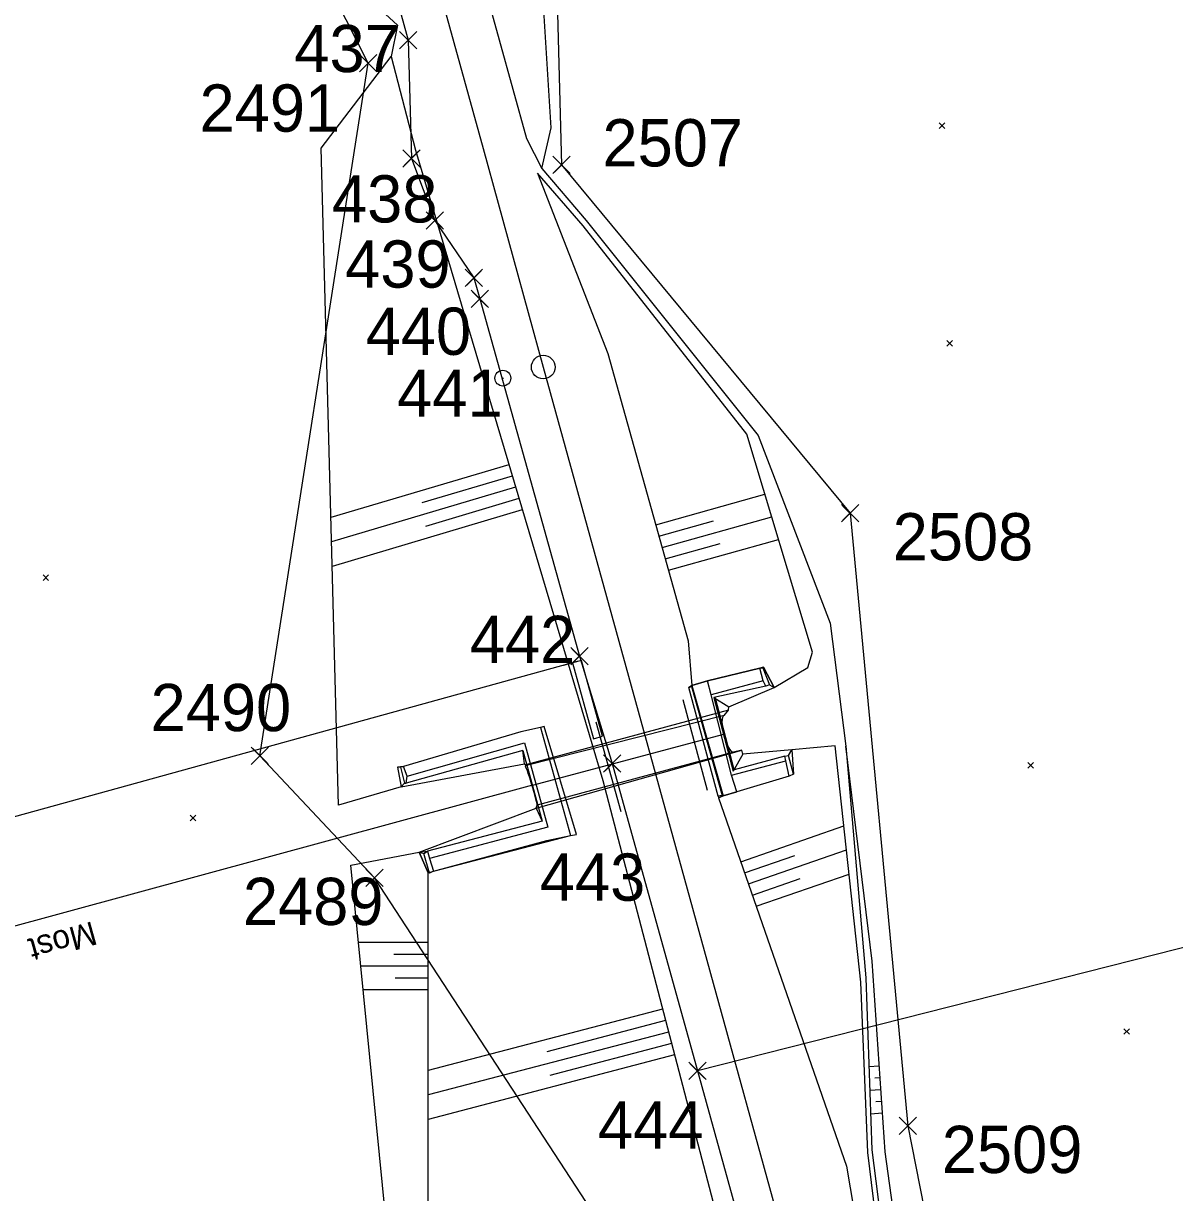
# Model space of a CAD drawing. Extents: x -866402 to -860377, y -1041908 to -1038598.
# Drawn here: x -864987.4 to -864914.3, y -1040976.3 to -1040902.1 of the extents above; entities that cross this region are included whole.
import ezdxf

# ---------------------------------------------------------------- set-up
doc = ezdxf.new("R2010")
doc.units = 0
for name, color, linetype in [('PS 02 trasa', 7, 'Continuous'), ('SZDC', 7, 'Continuous'), ('Vrstva 1', 7, 'Continuous'), ('Vrstva 17', 7, 'Continuous'), ('Vrstva 18', 7, 'Continuous'), ('Vrstva 48', 7, 'Continuous'), ('Vrstva 49', 7, 'Continuous'), ('Vrstva 60', 7, 'Continuous'), ('Vrstva 7', 7, 'Continuous'), ('Vrstva 9', 7, 'Continuous')]:
    doc.layers.add(name, color=color, linetype=linetype)

msp = doc.modelspace()

# ---------------------------------------------------------------- linework, layer by layer
at = {"layer": 'PS 02 trasa'}
msp.add_line((-864885.767, -1040953.634), (-864944.556, -1040968.557), dxfattribs=at)
msp.add_lwpolyline([(-864964.742, -1040896.521), (-864962.919, -1040903.114), (-864962.714, -1040910.621), (-864961.217, -1040914.555), (-864958.743, -1040918.21), (-864958.374, -1040919.544), (-864952.049, -1040942.222), (-864949.961, -1040949.046), (-864944.556, -1040968.557), (-864937.772, -1040993.04), (-864931.091, -1041017.131), (-864924.15, -1041041.221), (-864915.942, -1041065.028), (-864905.484, -1041088.029), (-864892.613, -1041109.782), (-864877.627, -1041129.411)], dxfattribs=at)
at = {"layer": 'SZDC'}
for points in [[(-864889.69, -1041132.821), (-864908.77, -1041095.231), (-864910.127, -1041091.215), (-864915.37, -1041075.701), (-864939.705, -1041049.141), (-864940.883, -1041044.319), (-864943.708, -1041032.761), (-864939.938, -1040999.35), (-864950.59, -1040978.431), (-864965.06, -1040956.291), (-864972.331, -1040948.545), (-864965.463, -1040904.573), (-864985, -1040866.091)], [(-864953.81, -1040886.991), (-864953.18, -1040911.041), (-864934.86, -1040933.141), (-864931.196, -1040972.037), (-864925.763, -1040999.579), (-864917.003, -1041014.31), (-864911.109, -1041024.222), (-864908.576, -1041028.483), (-864907.934, -1041036.914), (-864907.498, -1041042.634), (-864905.91, -1041063.491), (-864876.019, -1041096.593), (-864875.011, -1041097.529), (-864834.001, -1041135.622)]]:
    msp.add_lwpolyline(points, dxfattribs=at)
at = {"layer": 'Vrstva 1'}
msp.add_lwpolyline([(-864982.898, -1040820.532), (-864978.466, -1040836.58), (-864974.171, -1040852.138), (-864970.332, -1040865.998), (-864958.153, -1040909.99), (-864954.343, -1040923.87), (-864947.537, -1040948.554), (-864935.478, -1040992.219), (-864931.156, -1041007.841), (-864926.557, -1041024.11)], dxfattribs=at)
at = {"layer": 'Vrstva 17'}
for p, q in [((-864943.917, -1040950.749), (-864945.467, -1040944.995)), ((-864949.392, -1040952.096), (-864950.983, -1040946.405))]:
    msp.add_line(p, q, dxfattribs=at)
at = {"layer": 'Vrstva 18'}
for p, q in [((-864940.346, -1040942.92), (-864940.582, -1040942.985)), ((-864943.675, -1040944.674), (-864943.914, -1040943.784)), ((-864940.37, -1040943.79), (-864943.675, -1040944.674)), ((-864943.227, -1040951.109), (-864945.107, -1040944.209)), ((-864944.919, -1040944.148), (-864942.979, -1040951.065)), ((-864942.378, -1040949.781), (-864943.675, -1040944.674)), ((-864942.858, -1040945.985), (-864955.486, -1040949.185)), ((-864942.579, -1040945.641), (-864955.454, -1040949.12)), ((-864942.888, -1040947.2), (-864955.05, -1040950.437)), ((-864955.638, -1040948.213), (-864963.053, -1040950.288)), ((-864955.638, -1040948.213), (-864954.4, -1040952.69)), ((-864955.53, -1040949.055), (-864955.638, -1040948.213)), ((-864954.797, -1040951.864), (-864941.723, -1040948.184)), ((-864941.723, -1040948.184), (-864942.269, -1040948.317)), ((-864942.269, -1040948.317), (-864954.728, -1040951.69)), ((-864939.011, -1040948.565), (-864942.223, -1040949.444)), ((-864963.604, -1040949.277), (-864963.223, -1040949.219)), ((-864955.03, -1040950.412), (-865005.8, -1040964.239)), ((-864938.735, -1040949.836), (-864942.045, -1040950.842)), ((-864962.223, -1040954.666), (-864954.797, -1040951.864)), ((-864954.797, -1040951.864), (-864954.4, -1040952.69)), ((-864962.223, -1040954.666), (-864961.698, -1040954.594)), ((-864961.659, -1040955.982), (-864961.316, -1040955.882))]:
    msp.add_line(p, q, dxfattribs=at)
for points in [[(-864940.582, -1040942.985), (-864943.914, -1040943.784), (-864944.916, -1040944.077)], [(-864939.982, -1040944.033), (-864940.213, -1040944.12), (-864940.37, -1040943.79), (-864940.582, -1040942.985), (-864940.401, -1040942.953)], [(-864939.982, -1040944.033), (-864939.669, -1040944.204), (-864940.346, -1040942.92), (-864940.401, -1040942.953), (-864939.982, -1040944.033)], [(-864944.916, -1040944.077), (-864945.107, -1040944.209), (-864944.919, -1040944.148), (-864944.916, -1040944.077)], [(-864944.916, -1040944.077), (-864942.925, -1040951.09), (-864942.045, -1040950.842)], [(-864940.213, -1040944.12), (-864943.519, -1040944.851), (-864942.56, -1040945.442), (-864939.669, -1040944.204)], [(-864942.223, -1040949.444), (-864943.396, -1040944.881), (-864943.519, -1040944.851), (-864942.272, -1040949.513)], [(-864942.858, -1040945.985), (-864942.579, -1040945.641), (-864942.56, -1040945.442)], [(-864954.514, -1040946.757), (-864955.756, -1040947.027), (-864963.223, -1040949.219)], [(-864954.514, -1040946.757), (-864952.618, -1040953.607), (-864952.232, -1040953.537), (-864954.279, -1040946.694), (-864954.514, -1040946.757)], [(-864962.992, -1040949.848), (-864955.527, -1040947.722), (-864954.04, -1040953.073), (-864961.564, -1040955.058)], [(-864938.565, -1040948.168), (-864941.669, -1040948.438), (-864941.723, -1040948.184)], [(-864938.449, -1040949.723), (-864938.776, -1040948.528), (-864938.565, -1040948.168), (-864938.449, -1040949.723)], [(-864942.045, -1040950.842), (-864942.378, -1040949.781), (-864938.934, -1040948.875)], [(-864941.669, -1040948.438), (-864942.272, -1040949.513), (-864942.223, -1040949.444)], [(-864938.449, -1040949.723), (-864938.735, -1040949.836), (-864938.934, -1040948.875), (-864939.011, -1040948.565), (-864938.776, -1040948.528)], [(-864963.416, -1040949.275), (-864963.604, -1040949.277), (-864963.36, -1040950.51), (-864963.161, -1040950.275)], [(-864963.416, -1040949.275), (-864963.161, -1040950.275), (-864963.053, -1040950.288), (-864962.992, -1040949.848), (-864963.223, -1040949.219), (-864963.416, -1040949.275)], [(-864963.36, -1040950.51), (-864955.53, -1040949.055), (-864955.454, -1040949.12), (-864955.486, -1040949.185)], [(-864942.925, -1040951.09), (-864942.979, -1040951.065), (-864943.227, -1040951.109), (-864943.21, -1040951.206), (-864942.925, -1040951.09)], [(-864954.797, -1040951.864), (-864954.82, -1040951.919), (-864954.728, -1040951.69)], [(-864954.4, -1040952.69), (-864961.698, -1040954.594), (-864961.564, -1040955.058), (-864961.316, -1040955.882), (-864961.573, -1040955.995), (-864961.922, -1040954.755), (-864961.698, -1040954.594)], [(-864961.316, -1040955.882), (-864954.115, -1040953.927), (-864952.618, -1040953.607)], [(-864961.573, -1040955.995), (-864961.659, -1040955.982), (-864962.223, -1040954.666), (-864961.922, -1040954.755)]]:
    msp.add_lwpolyline(points, dxfattribs=at)
for centre, major_axis, ratio, start_param, end_param in [((-864942.55, -1040947.148), (0.298, -1.166), 0.283275, 3.174496, 6.232075), ((-864955.109, -1040950.446), (-0.377, 1.261), 0.045096, 3.296656, 6.282339)]:
    msp.add_ellipse(centre, major_axis=major_axis, ratio=ratio, start_param=start_param, end_param=end_param, dxfattribs=at)
at = {"layer": 'Vrstva 48'}
for p, q in [((-864956.527, -1040930.066), (-864967.82, -1040933.422)), ((-864956.314, -1040930.785), (-864962.057, -1040932.492)), ((-864956.1, -1040931.504), (-864967.779, -1040934.974)), ((-864947.198, -1040933.882), (-864940.265, -1040931.938)), ((-864955.886, -1040932.223), (-864961.823, -1040933.987)), ((-864955.673, -1040932.942), (-864967.739, -1040936.527)), ((-864946.793, -1040935.327), (-864939.832, -1040933.374)), ((-864946.996, -1040934.604), (-864943.522, -1040933.63)), ((-864946.388, -1040936.771), (-864939.398, -1040934.811)), ((-864946.591, -1040936.049), (-864943.103, -1040935.071)), ((-864941.798, -1040955.269), (-864935.248, -1040952.992)), ((-864941.552, -1040955.977), (-864938.359, -1040954.867)), ((-864941.306, -1040956.686), (-864935.082, -1040954.523)), ((-864941.06, -1040957.394), (-864938.03, -1040956.341)), ((-864940.813, -1040958.102), (-864934.917, -1040956.053)), ((-864961.657, -1040960.407), (-864966.065, -1040960.409)), ((-864961.657, -1040961.157), (-864963.824, -1040961.158)), ((-864961.656, -1040961.907), (-864965.917, -1040961.909)), ((-864961.656, -1040962.657), (-864963.749, -1040962.658)), ((-864961.656, -1040963.407), (-864965.768, -1040963.409)), ((-864946.771, -1040964.636), (-864961.654, -1040968.53)), ((-864946.581, -1040965.362), (-864954.117, -1040967.333)), ((-864946.391, -1040966.087), (-864961.653, -1040970.08)), ((-864946.201, -1040966.813), (-864953.927, -1040968.834)), ((-864946.011, -1040967.538), (-864961.652, -1040971.631)), ((-864933.003, -1040968.248), (-864933.669, -1040968.294)), ((-864932.951, -1040968.996), (-864933.297, -1040969.02)), ((-864932.9, -1040969.744), (-864933.618, -1040969.794)), ((-864932.848, -1040970.492), (-864933.22, -1040970.518)), ((-864932.796, -1040971.24), (-864933.566, -1040971.294))]:
    msp.add_line(p, q, dxfattribs=at)
at = {"layer": 'Vrstva 49'}
for p, q in [((-864963.604, -1040902.165), (-864964.007, -1040904.155)), ((-864929.198, -1040908.367), (-864928.844, -1040908.721)), ((-864929.198, -1040908.721), (-864928.844, -1040908.367)), ((-864928.711, -1040922.183), (-864928.357, -1040922.537)), ((-864928.711, -1040922.537), (-864928.357, -1040922.183)), ((-864986.105, -1040937.065), (-864985.751, -1040937.419)), ((-864986.105, -1040937.419), (-864985.751, -1040937.065)), ((-864935.796, -1040947.922), (-864938.565, -1040948.168)), ((-864923.571, -1040948.974), (-864923.217, -1040949.328)), ((-864923.571, -1040949.328), (-864923.217, -1040948.974)), ((-864963.36, -1040950.51), (-864967.342, -1040951.687)), ((-864943.21, -1040951.206), (-864935.078, -1040974.606)), ((-864976.763, -1040952.312), (-864976.409, -1040952.666)), ((-864976.763, -1040952.666), (-864976.409, -1040952.312)), ((-864966.551, -1040955.496), (-864962.223, -1040954.666)), ((-864962.64, -1040995.029), (-864966.551, -1040955.496)), ((-864961.644, -1040990.724), (-864961.659, -1040955.982)), ((-864917.469, -1040965.873), (-864917.115, -1040966.227)), ((-864917.469, -1040966.227), (-864917.115, -1040965.873))]:
    msp.add_line(p, q, dxfattribs=at)
for points in [[(-864954.44, -1040911.262), (-864953.844, -1040908.688), (-864955.192, -1040886.987), (-864960.972, -1040857.693), (-864963.851, -1040855.641), (-864970.866, -1040841.736), (-864974.726, -1040836.248)], [(-864967.552, -1040865.496), (-864955.408, -1040909.364), (-864954.44, -1040911.262)], [(-864963.604, -1040902.165), (-864964.867, -1040900.999), (-864968.402, -1040895.515)], [(-864967.342, -1040951.687), (-864968.433, -1040909.978), (-864964.007, -1040904.155)], [(-864964.007, -1040904.155), (-864962.461, -1040910.096), (-864950.568, -1040950.122), (-864939.222, -1040993.488), (-864935.219, -1041008.654), (-864930.164, -1041025.345), (-864924.594, -1041042.508), (-864920.434, -1041060.046), (-864917.141, -1041066.103), (-864915.502, -1041072.183), (-864914.874, -1041074.902)], [(-864954.698, -1040911.57), (-864950.25, -1040922.999), (-864945.131, -1040941.255), (-864944.916, -1040944.077)], [(-864937.239, -1040941.962), (-864941.413, -1040928.136), (-864951.816, -1040914.907), (-864954.698, -1040911.57)], [(-864954.44, -1040911.262), (-864951.615, -1040914.566), (-864940.696, -1040928.211), (-864936.124, -1040940.133), (-864935.133, -1040947.934), (-864933.865, -1040962.637)], [(-864939.669, -1040944.204), (-864937.536, -1040942.945), (-864937.239, -1040941.962)], [(-864944.916, -1040944.077), (-864943.914, -1040943.784), (-864940.582, -1040942.985), (-864940.346, -1040942.92), (-864939.669, -1040944.204)], [(-864962.223, -1040954.666), (-864961.659, -1040955.982), (-864961.316, -1040955.882), (-864952.618, -1040953.607), (-864952.232, -1040953.537), (-864954.279, -1040946.694), (-864954.514, -1040946.757), (-864955.756, -1040947.027), (-864963.223, -1040949.219), (-864963.604, -1040949.277), (-864963.36, -1040950.51)], [(-864938.565, -1040948.168), (-864938.449, -1040949.723), (-864938.735, -1040949.836), (-864942.045, -1040950.842), (-864942.925, -1040951.09), (-864943.21, -1040951.206)], [(-864931.596, -1040991.219), (-864933.721, -1040973.732), (-864934.174, -1040962.927), (-864935.796, -1040947.922)], [(-864925.624, -1041004.648), (-864930.254, -1040990.809), (-864932.627, -1040973.69), (-864933.463, -1040961.585), (-864935.133, -1040947.934)], [(-864933.865, -1040962.637), (-864933.487, -1040973.57), (-864931.243, -1040991.148)], [(-864935.078, -1040974.606), (-864932.248, -1040991.358), (-864927.293, -1041006.52)]]:
    msp.add_lwpolyline(points, dxfattribs=at)
at = {"layer": 'Vrstva 60'}
for p, q in [((-864962.469, -1040903.564), (-864963.469, -1040902.564)), ((-864962.469, -1040902.664), (-864963.469, -1040903.664)), ((-864963.369, -1040903.564), (-864962.369, -1040902.564)), ((-864963.369, -1040902.664), (-864962.369, -1040903.664)), ((-864962.919, -1040903.114), (-864962.919, -1040903.114)), ((-864965.013, -1040905.023), (-864966.013, -1040904.023)), ((-864965.013, -1040904.123), (-864966.013, -1040905.123)), ((-864965.913, -1040905.023), (-864964.913, -1040904.023)), ((-864965.913, -1040904.123), (-864964.913, -1040905.123)), ((-864965.463, -1040904.573), (-864965.463, -1040904.573)), ((-864962.264, -1040911.071), (-864963.264, -1040910.071)), ((-864962.264, -1040910.171), (-864963.264, -1040911.171)), ((-864963.164, -1040911.071), (-864962.164, -1040910.071)), ((-864963.164, -1040910.171), (-864962.164, -1040911.171)), ((-864962.714, -1040910.621), (-864962.714, -1040910.621)), ((-864952.73, -1040911.491), (-864953.73, -1040910.491)), ((-864952.73, -1040910.591), (-864953.73, -1040911.591)), ((-864953.63, -1040911.491), (-864952.63, -1040910.491)), ((-864953.63, -1040910.591), (-864952.63, -1040911.591)), ((-864953.18, -1040911.041), (-864953.18, -1040911.041)), ((-864960.767, -1040915.005), (-864961.767, -1040914.005)), ((-864960.767, -1040914.105), (-864961.767, -1040915.105)), ((-864961.667, -1040915.005), (-864960.667, -1040914.005)), ((-864961.667, -1040914.105), (-864960.667, -1040915.105)), ((-864961.217, -1040914.555), (-864961.217, -1040914.555)), ((-864958.293, -1040918.66), (-864959.293, -1040917.66)), ((-864958.293, -1040917.76), (-864959.293, -1040918.76)), ((-864959.193, -1040918.66), (-864958.193, -1040917.66)), ((-864959.193, -1040917.76), (-864958.193, -1040918.76)), ((-864958.743, -1040918.21), (-864958.743, -1040918.21)), ((-864957.924, -1040919.994), (-864958.924, -1040918.994)), ((-864957.924, -1040919.094), (-864958.924, -1040920.094)), ((-864958.824, -1040919.994), (-864957.824, -1040918.994)), ((-864958.824, -1040919.094), (-864957.824, -1040920.094)), ((-864958.374, -1040919.544), (-864958.374, -1040919.544)), ((-864934.41, -1040933.591), (-864935.41, -1040932.591)), ((-864935.31, -1040933.591), (-864934.31, -1040932.591)), ((-864934.41, -1040932.691), (-864935.41, -1040933.691)), ((-864935.31, -1040932.691), (-864934.31, -1040933.691)), ((-864934.86, -1040933.141), (-864934.86, -1040933.141)), ((-864951.599, -1040942.672), (-864952.599, -1040941.672)), ((-864951.599, -1040941.772), (-864952.599, -1040942.772)), ((-864952.499, -1040942.672), (-864951.499, -1040941.672)), ((-864952.499, -1040941.772), (-864951.499, -1040942.772)), ((-864952.049, -1040942.222), (-864952.049, -1040942.222)), ((-864971.881, -1040948.995), (-864972.881, -1040947.995)), ((-864971.881, -1040948.095), (-864972.881, -1040949.095)), ((-864972.781, -1040948.995), (-864971.781, -1040947.995)), ((-864972.781, -1040948.095), (-864971.781, -1040949.095)), ((-864972.331, -1040948.545), (-864972.331, -1040948.545)), ((-864949.511, -1040949.496), (-864950.511, -1040948.496)), ((-864949.511, -1040948.596), (-864950.511, -1040949.596)), ((-864950.411, -1040949.496), (-864949.411, -1040948.496)), ((-864950.411, -1040948.596), (-864949.411, -1040949.596)), ((-864949.961, -1040949.046), (-864949.961, -1040949.046)), ((-864964.61, -1040956.741), (-864965.61, -1040955.741)), ((-864964.61, -1040955.841), (-864965.61, -1040956.841)), ((-864965.51, -1040956.741), (-864964.51, -1040955.741)), ((-864965.51, -1040955.841), (-864964.51, -1040956.841)), ((-864965.06, -1040956.291), (-864965.06, -1040956.291)), ((-864944.106, -1040969.007), (-864945.106, -1040968.007)), ((-864944.106, -1040968.107), (-864945.106, -1040969.107)), ((-864945.006, -1040969.007), (-864944.006, -1040968.007)), ((-864945.006, -1040968.107), (-864944.006, -1040969.107)), ((-864944.556, -1040968.557), (-864944.556, -1040968.557)), ((-864930.746, -1040972.487), (-864931.746, -1040971.487)), ((-864930.746, -1040971.587), (-864931.746, -1040972.587)), ((-864931.646, -1040972.487), (-864930.646, -1040971.487)), ((-864931.646, -1040971.587), (-864930.646, -1040972.587)), ((-864931.196, -1040972.037), (-864931.196, -1040972.037))]:
    msp.add_line(p, q, dxfattribs=at)
at = {"layer": 'Vrstva 7'}
msp.add_line((-864956.956, -1040924.572), (-864956.856, -1040924.572), dxfattribs=at)
for centre, radius in [((-864954.343, -1040923.87), 0.75), ((-864956.906, -1040924.572), 0.5)]:
    msp.add_circle(centre, radius, dxfattribs=at)
at = {"layer": 'Vrstva 9'}
for p, q in [((-864952.198, -1040942.569), (-865006.703, -1040957.592)), ((-864952.487, -1040942.649), (-864953.066, -1040942.808)), ((-864951.909, -1040942.489), (-864952.487, -1040942.649)), ((-864952.487, -1040942.649), (-864951.158, -1040947.469)), ((-864950.58, -1040947.309), (-864951.909, -1040942.489)), ((-864951.158, -1040947.469), (-864950.58, -1040947.309))]:
    msp.add_line(p, q, dxfattribs=at)

# ---------------------------------------------------------------- texts
at = {"layer": 'Vrstva 18'}
msp.add_text('Most', height=1.5, rotation=195.54527, dxfattribs=at).set_placement((-864982.959, -1040959.038))
at = {"layer": 'Vrstva 60'}
for s, p in [('437', (-864970.146, -1040905.146)), ('2491', (-864976.164, -1040908.926)), ('2507', (-864950.582, -1040911.131)), ('438', (-864967.753, -1040914.69)), ('439', (-864966.917, -1040918.828)), ('440', (-864965.614, -1040923.094)), ('441', (-864963.616, -1040927.025)), ('2508', (-864932.153, -1040936.141)), ('442', (-864959, -1040942.661)), ('2490', (-864979.273, -1040946.983)), ('443', (-864954.556, -1040957.749)), ('2489', (-864973.41, -1040959.291)), ('444', (-864950.867, -1040973.492)), ('2509', (-864929.031, -1040975.037))]:
    msp.add_text(s, height=3, dxfattribs=at).set_placement(p)

doc.saveas('drawing.dxf')
